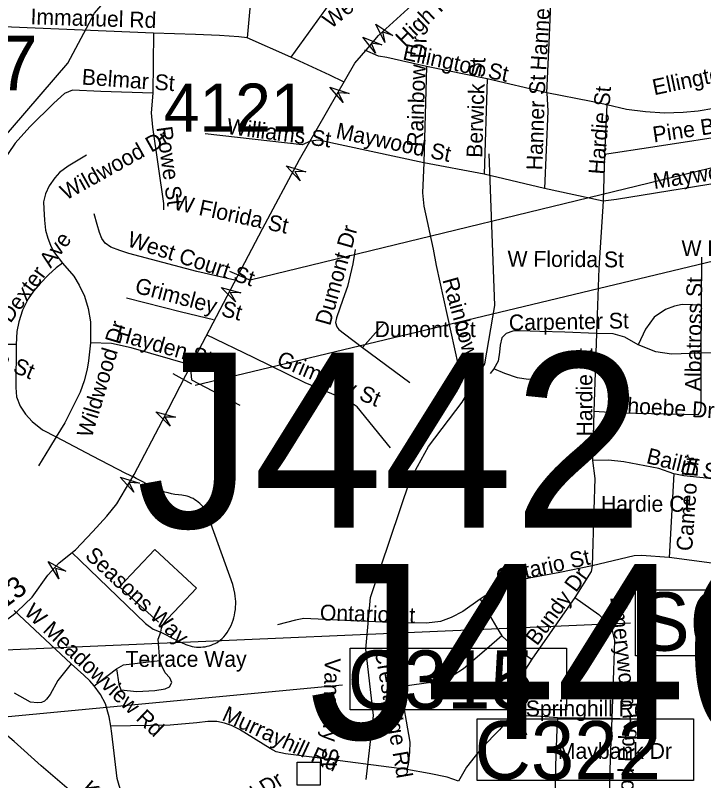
# Model space of a CAD drawing. Extents: x 1662474 to 1856135, y 779280 to 917889.
# Drawn here: x 1752270 to 1756402, y 835792 to 840382 of the extents above; entities that cross this region are included whole.
import ezdxf

# ---------------------------------------------------------------- set-up
doc = ezdxf.new("R2010")
doc.units = 0
for name, color, linetype in [('Cogo Default Point CELL', 7, 'Continuous'), ('Exist Hydrographic Misc Water Feature', 7, 'Continuous'), ('Exist Road Non-System Structure Non-Sys Other Attributed CELL', 7, 'Continuous'), ('Exist Road Non-System Structure Non-Sys Other Number Label', 7, 'Continuous'), ('Exist Road Non-System Type 51', 7, 'Continuous'), ('Exist Road Non-System Type 51 Label', 7, 'Continuous'), ('Exist Road Primary Interstate Ramp 1 Lane Attributed', 7, 'Continuous'), ('Exist Road Primary Interstate Structure Cantilever Sign Attributed CELL', 7, 'Continuous'), ('Exist Road Primary Interstate Structure Culvert Number Label', 7, 'Continuous'), ('Exist Road Primary Interstate Structure Ovrhead Sign Attributed CELL', 7, 'Continuous'), ('Exist Road Primary Interstate Structure Ovrhead Sign Number Label', 7, 'Continuous'), ('Exist Road Secondary Mileage Tenths English Label', 7, 'Continuous'), ('Exist Road Secondary Type 51 Label', 7, 'Continuous'), ('Exist Road Secondary Type 51 Undivided 4 Lane Attributed', 7, 'Continuous'), ('Scratch_Level_0', 7, 'Continuous'), ('Scratch_Level_6', 7, 'Continuous')]:
    doc.layers.add(name, color=color, linetype=linetype)

msp = doc.modelspace()

# ---------------------------------------------------------------- linework, layer by layer
at = {"layer": 'Exist Hydrographic Misc Water Feature'}
for points in [[(1751360.8, 836588.7), (1751491.7, 836920.7), (1751477.8, 837163.9), (1751452.8, 837187.5), (1751425.7, 837929.9), (1751831.7, 838676.5), (1751958.8, 839008.7), (1752079.8, 839508.5), (1752584.9, 840095.5), (1752745.8, 840394.2), (1752812.7, 840471.6), (1752988.8, 840576.4), (1753482.8, 840773.1), (1753765.8, 840780.4), (1753973.7, 840743.3)], [(1754375.8, 835798.5), (1754419.9, 836181.7), (1754372.9, 836579.7), (1754400.8, 836891), (1754639.9, 837595.2), (1754749.8, 837796.4), (1754952.8, 838061.4), (1755087.7, 838291.7), (1755148.8, 838641.6), (1755114.8, 839551.6)]]:
    msp.add_lwpolyline(points, dxfattribs=at)
at = {"layer": 'Exist Road Non-System Structure Non-Sys Other Attributed CELL'}
msp.add_lwpolyline([(1753961.4, 835902.9), (1754100.4, 835902.9), (1754100.4, 835763.9), (1753961.4, 835763.9)], close=True, dxfattribs=at)
at = {"layer": 'Exist Road Non-System Type 51'}
for p, q in [((1753727.2, 841017.9), (1753662.1, 840245.7)), ((1753099.5, 840274.5), (1753095.5, 839914.4)), ((1753922.9, 840131.5), (1753662.1, 840245.7)), ((1754737, 840074.5), (1754722, 839497.1)), ((1755102.4, 839999.7), (1754737, 840074.5)), ((1755102.4, 839999.7), (1755083.4, 839428.4)), ((1755459.5, 839917.2), (1755102.4, 839999.7)), ((1755820.6, 839844.9), (1755807, 839547.8)), ((1755807, 839547.8), (1755797.4, 839267.4)), ((1755083.4, 839428.4), (1754722, 839497.1)), ((1755445.6, 839343.2), (1755083.4, 839428.4)), ((1755797.4, 839267.4), (1755445.6, 839343.2)), ((1755797.4, 839267.4), (1755771.6, 838864.4)), ((1756389.1, 838931.8), (1756386.2, 838644.1)), ((1754796.6, 838880.9), (1754950.1, 838181.7)), ((1755771.6, 838864.4), (1755757.6, 838474)), ((1756386.2, 838644.1), (1756383.9, 838355.4)), ((1754479, 838530.4), (1754352.8, 838390.2)), ((1755757.6, 838474), (1755741.4, 838005.5)), ((1754352.8, 838390.2), (1754637.8, 838180.4)), ((1755142.8, 838261.7), (1755120.1, 838234.1)), ((1755741.4, 838005.5), (1755735.1, 837711.4)), ((1756221.5, 837631.8), (1756195.2, 837130.5)), ((1755741.4, 837415.5), (1755732.5, 837080.1)), ((1755883.9, 837411.6), (1755741.4, 837415.5)), ((1755627.5, 836890.4), (1755370, 836520.5)), ((1752605.2, 836492.9), (1752262.8, 836812.9)), ((1754560.1, 836739.2), (1754001.4, 836764.1)), ((1752743.6, 836360.4), (1752877.6, 836463)), ((1755850.1, 836164.1), (1755523.9, 836169.4)), ((1755997.6, 836158.1), (1755850.1, 836164.1)), ((1754618.9, 835859.1), (1754066.4, 835930.8))]:
    msp.add_line(p, q, dxfattribs=at)
for points in [[(1755459.5, 839917.2), (1755475.6, 840260.4), (1755485.2, 840504.7), (1755149.9, 840600.5), (1755036.1, 840685), (1754966.4, 840754.9)], [(1754406, 840653.5), (1754367.1, 840619.7), (1754221.5, 840530.9), (1754182.9, 840493.4), (1753922.9, 840131.5)], [(1753099.5, 840274.5), (1752246.8, 840310.5), (1752151.8, 840313.4)], [(1753662.1, 840245.7), (1753611.2, 840252.4), (1753495, 840260.6), (1753352.2, 840266.1), (1753099.5, 840274.5)], [(1754737, 840074.5), (1754498.9, 840128.9), (1754449.4, 840136.2), (1754368.2, 840173.2)], [(1754238.9, 839982.1), (1754156.9, 840023.6), (1753922.9, 840131.5)], [(1753095.5, 839914.4), (1752782.4, 839924.1), (1752613.6, 839932.5), (1752565.1, 839913.1), (1752501.1, 839854.9), (1752357, 839712.1), (1752269.1, 839615.8), (1752189.5, 839497.6), (1752152.5, 839419.4), (1752127.1, 839339.1), (1752111.9, 839270.9), (1752099, 839197.1)], [(1753095.5, 839914.4), (1753086.1, 839796.6), (1753092.9, 839711.2), (1753160.1, 839252.5), (1753158.8, 839215.5)], [(1755459.5, 839917.2), (1755466.4, 839807.4), (1755445.6, 839343.2)], [(1755820.6, 839844.9), (1755725.9, 839863.8), (1755459.5, 839917.2)], [(1756767.1, 839869.2), (1756462.1, 839822.6), (1756367.4, 839807.4), (1756277.9, 839799.2), (1756165.6, 839795), (1756051.4, 839802.1), (1755937.5, 839815.8), (1755820.6, 839844.9)], [(1754040.6, 839626.2), (1753991.4, 839604.2), (1753410.2, 839670.1)], [(1756782.1, 839701.9), (1756614.6, 839670.1), (1756096.8, 839590.5), (1755807, 839547.8)], [(1754722, 839497.1), (1754088.6, 839633.6), (1754040.6, 839626.2)], [(1752697.4, 839542.2), (1752586.9, 839477.9), (1752534.6, 839438), (1752507.1, 839407.9), (1752474, 839358.8), (1752451.4, 839311.5), (1752439.9, 839263.8), (1752440.9, 839221.8), (1752445.9, 839153.5)], [(1754722, 839497.1), (1754713.9, 839317.9), (1754721, 839236.8), (1754778.4, 838978.8), (1754796.6, 838880.9)], [(1756813.9, 839428.4), (1755877.4, 839277.2), (1755797.4, 839267.4)], [(1752445.9, 839153.5), (1752451.8, 839092.9), (1752464.4, 839045.7), (1752480.6, 839003.2), (1752498.4, 838964.6), (1752553.9, 838896.1)], [(1753586.4, 838793.2), (1753359.9, 838845.2), (1752951.6, 838953.9), (1752898.1, 838970.4), (1752843.4, 838990.9), (1752808.9, 839016), (1752789.2, 839042.8), (1752774.2, 839079.5), (1752760.6, 839127.9), (1752743.1, 839191.4)], [(1754310.5, 838977.2), (1754296.6, 838892.1), (1754263.5, 838756.2), (1754235.9, 838677.7), (1754196.9, 838566.4), (1754191.1, 838538.6), (1754198.9, 838512.9), (1754211.5, 838496.6), (1754246.4, 838471.7), (1754352.8, 838390.2)], [(1752553.9, 838896.1), (1752515, 838867.2), (1752468.2, 838825.8), (1752419.1, 838774.2), (1752379, 838727.2), (1752347.5, 838680.6), (1752312.6, 838612.6), (1752290.4, 838544.1), (1752279, 838485.4), (1752274, 838406.6)], [(1752553.9, 838896.1), (1752620.8, 838816.5), (1752653.6, 838763), (1752685.4, 838696.9), (1752707.4, 838622.9), (1752721, 838543), (1752721, 838418.1)], [(1753460.1, 838555.4), (1753266.4, 838600.8), (1752936.8, 838684.5)], [(1752274, 838406.6), (1752225.2, 838406.6), (1752160.1, 838422.9), (1752110.2, 838450.2), (1752005.2, 838551.7), (1751931.5, 838629.2)], [(1756386.2, 838644.1), (1756272.6, 838647.8), (1756226.4, 838637.8), (1756171.4, 838616.5), (1756105.1, 838570.4), (1756051.4, 838499.2), (1756008.9, 838405.5)], [(1754522.2, 837787.7), (1754321.5, 838034.1), (1754261.4, 838074), (1754010.2, 838177.9), (1753700.2, 838329.2), (1753417.4, 838464.9)], [(1755757.6, 838474), (1755569, 838481.6), (1755417.5, 838484.5), (1755301.2, 838489.2), (1755255.1, 838487.9), (1755216.2, 838473), (1755190, 838446.8), (1755179.2, 838402.9), (1755175.2, 838360.9), (1755168.5, 838307.6), (1755142.8, 838261.7)], [(1756008.9, 838405.5), (1755928.9, 838451.7), (1755857.4, 838471.7), (1755757.6, 838474)], [(1752274, 838406.6), (1752272.8, 838150.4), (1752276.4, 838092.9), (1752299, 838037.5), (1752330.1, 837990.4), (1752371.6, 837945.4), (1752432.9, 837896.6), (1752515.2, 837853)], [(1752721, 838418.1), (1752709.4, 838310.2), (1752700.2, 838258.9), (1752682.1, 838188.8), (1752659.4, 838122.1), (1752566.4, 837937.9), (1752515.2, 837853)], [(1753320.1, 838285.4), (1753084, 838352.8), (1752965.1, 838388.2), (1752846.5, 838412.9), (1752721, 838418.1)], [(1756383.9, 838355.4), (1756207.6, 838350.4), (1756113.9, 838364), (1756008.9, 838405.5)], [(1756383.9, 838355.4), (1756383.9, 838041.8), (1756382.6, 838010.5), (1756366.4, 837985.4), (1755905.1, 837996.6), (1755741.4, 838005.5)], [(1756916.1, 838364), (1756791.2, 838358), (1756383.9, 838355.4)], [(1753320.1, 838285.4), (1753326.5, 838196.4), (1753617.6, 838043.1)], [(1755416.8, 838206.6), (1755347.8, 838197.7), (1755283.9, 838207.6), (1755207.6, 838232.9), (1755142.8, 838261.7)], [(1752515.2, 837853), (1752475.1, 837787.9), (1752408.9, 837678.8)], [(1752515.2, 837853), (1752730.1, 837739.1), (1752930.4, 837634.9), (1752978.2, 837613.4)], [(1756221.5, 837631.8), (1756132.5, 837663), (1755921.5, 837702.9), (1755830.1, 837712.9), (1755735.1, 837711.4)], [(1755735.1, 837711.4), (1755749, 837602.9), (1755741.4, 837415.5)], [(1753142.8, 836681.7), (1753230.1, 836637.9), (1753293.9, 836608.2), (1753306, 836603.4), (1753318.4, 836599.8), (1753331, 836596.4), (1753343.9, 836594.2), (1753356.6, 836592.9), (1753369.6, 836592.2), (1753382.6, 836592.4), (1753395.5, 836593.5), (1753408.4, 836595.1), (1753421, 836597.4), (1753433.6, 836600.6), (1753445.9, 836605), (1753457.8, 836609.5), (1753469.6, 836615.2), (1753480.9, 836621.2), (1753491.9, 836628.7), (1753502.1, 836636.2), (1753512.1, 836644.4), (1753521.5, 836653.6), (1753531.5, 836666.4), (1753541.1, 836679.9), (1753549.4, 836693.8), (1753557.1, 836708.2), (1753564.6, 836722.9), (1753570.9, 836738.4), (1753576.4, 836753.6), (1753581.1, 836769.1), (1753585, 836785.1), (1753588.1, 836801.1), (1753590.5, 836817.4), (1753591.9, 836833.9), (1753592.6, 836849.9), (1753592.4, 836866.4), (1753591.4, 836882.7), (1753589.5, 836899), (1753586.9, 836915.5), (1753575.9, 836968), (1753443, 837334.4), (1753440.4, 837347), (1753437.2, 837359.1), (1753433.4, 837370.9), (1753428.6, 837382.4), (1753423.1, 837394), (1753410.5, 837415.5), (1753403.1, 837425.8), (1753395.2, 837435.8), (1753386.6, 837444.9), (1753377.6, 837453.9), (1753368, 837461.9), (1753358, 837469.6), (1753347.5, 837476.7), (1753336.5, 837482.9), (1753325.1, 837488.5), (1753313.6, 837493.8), (1753302.1, 837497.7), (1753269, 837503.2), (1753248.6, 837505.5), (1753228.1, 837508.4), (1753207.9, 837512.6), (1753187.6, 837517.4), (1753167.8, 837522.6), (1753136.5, 837534.2), (1753092.6, 837554.1), (1752995.5, 837604.8), (1752978.2, 837613.4)], [(1756570, 837590.4), (1756282.6, 837619.2), (1756221.5, 837631.8)], [(1752608.9, 837160.2), (1752659.1, 837112.9), (1753051.4, 836734.2), (1753096.4, 836700.9), (1753142.8, 836681.7)], [(1753142.8, 836681.7), (1753147.5, 836705.9), (1753151.6, 836716.4), (1753156.9, 836728.1), (1753181.6, 836759.6), (1753260.1, 836841.8), (1753358, 836945.4), (1753107.4, 837177.2), (1752894.8, 836953.4), (1753128.4, 836742.6)], [(1756195.2, 837130.5), (1756027.5, 837142.9), (1755985.2, 837140.4), (1755732.5, 837080.1)], [(1756517.5, 837076.7), (1756450.1, 837096.4), (1756195.2, 837130.5)], [(1755732.5, 837080.1), (1755538.9, 837039.2), (1755353.8, 837005.5), (1755274, 836987.9), (1755201.2, 836964.1), (1755132.5, 836928.9), (1755060.1, 836879.2)], [(1755732.5, 837080.1), (1755726.4, 837045.2), (1755627.5, 836890.4)], [(1755060.1, 836879.2), (1754956.4, 836805.5), (1754885, 836770.7), (1754822.5, 836746.8), (1754737.8, 836736.8), (1754560.1, 836739.2)], [(1755060.1, 836879.2), (1755157.6, 836711.6), (1755190.2, 836660.2)], [(1755627.5, 836890.4), (1755771.4, 836787.9), (1755817.5, 836740.4), (1755851.4, 836691.4), (1755866.6, 836632.9), (1755861.1, 836453.1), (1755850.1, 836164.1)], [(1754001.4, 836764.1), (1753951.4, 836753.9), (1753843.9, 836726.9)], [(1754560.1, 836739.2), (1754551.1, 836638.4), (1754555.1, 836535.5), (1754562.6, 836458), (1754579, 836354.1)], [(1753137.9, 836512.9), (1753126.5, 836639.4), (1753142.8, 836681.7)], [(1755190.2, 836660.2), (1755070, 836555.4), (1754960.1, 836463), (1754897.6, 836421.6), (1754792.6, 836385.4), (1754579, 836354.1)], [(1755190.2, 836660.2), (1755272.6, 836584.2), (1755370, 836520.5)], [(1752605.2, 836492.9), (1752525.1, 836392.7), (1752479, 836307.9), (1752457.8, 836280.6), (1752445.1, 836268), (1752427.6, 836260.4), (1752403.9, 836258.1), (1752361.4, 836263), (1752264.1, 836316.9)], [(1752743.6, 836360.4), (1752717.6, 836390.6), (1752681.4, 836424.2), (1752605.2, 836492.9)], [(1752877.6, 836463), (1752918.9, 836485.4), (1753137.9, 836512.9)], [(1752877.6, 836463), (1752891.4, 836371.4), (1752902.6, 836336.8), (1752998.9, 836326.9), (1753106.6, 836331.9), (1753169, 836343.1), (1753195.2, 836355.4), (1753210, 836380.6), (1753197.6, 836407.9), (1753169, 836439.2), (1753150.1, 836480.4), (1753137.9, 836512.9)], [(1755370, 836520.5), (1755307.6, 836422.9), (1755276.4, 836347.6), (1755253, 836265.2), (1755235.1, 836184.6)], [(1752843.9, 836119.2), (1752833.9, 836175.4), (1752811.6, 836251.8), (1752781.4, 836307.9), (1752743.6, 836360.4)], [(1754579, 836354.1), (1754636.8, 836023.2), (1754635.1, 835962.2), (1754626.8, 835889.2), (1754618.9, 835859.1)], [(1755235.1, 836184.6), (1755216.5, 836144.2), (1755176.4, 836095.9), (1755072.6, 835990.4), (1755028.9, 835937.9), (1754978.6, 835871.7), (1754928.9, 835789.6)], [(1755523.9, 836169.4), (1755423.9, 836176.7), (1755300.2, 836180.4), (1755235.1, 836184.6)], [(1754066.4, 835930.8), (1753891.4, 835951.8), (1753836.1, 835965.4), (1753798.9, 835985.4), (1753615.2, 836097.9), (1753567.6, 836121.9), (1753525.1, 836136.8), (1753480.1, 836145.8), (1753425.1, 836146.8), (1753359.1, 836138.9), (1753199.1, 836125.5), (1752843.9, 836119.2)], [(1755523.9, 836169.4), (1755520.1, 836100.6), (1755512, 835883.5), (1755507.9, 835689.2)], [(1755850.1, 836164.1), (1755841.1, 835928.2), (1755835.1, 835674.6)], [(1753235.1, 835421.9), (1753126.5, 835474.4), (1753070.1, 835509), (1753027.6, 835548.1), (1752988.8, 835594.2), (1752947.8, 835645.4), (1752911.6, 835709.2), (1752894, 835763.4), (1752881.1, 835805.6), (1752849.1, 836074.6), (1752843.9, 836119.2)], [(1754928.9, 835789.6), (1754861.4, 835812.9), (1754752.8, 835835.2), (1754618.9, 835859.1)]]:
    msp.add_lwpolyline(points, dxfattribs=at)
at = {"layer": 'Exist Road Primary Interstate Ramp 1 Lane Attributed'}
msp.add_lwpolyline([(1752841.3, 835537.1), (1752578.8, 835748.7), (1752425.9, 835880.2), (1752262.2, 836026.7), (1752145.8, 836123.7), (1751949.8, 836259.5), (1751855.1, 836317.7), (1751816.3, 836345.7), (1751753.8, 836386.6)], dxfattribs=at)
at = {"layer": 'Exist Road Primary Interstate Structure Cantilever Sign Attributed CELL'}
msp.add_lwpolyline([(1754430.8, 840154.4), (1754356.5, 840251.1), (1754469.2, 840204.5), (1754404.9, 840214)], close=True, dxfattribs=at)
at = {"layer": 'Exist Road Primary Interstate Structure Culvert Number Label'}
msp.add_line((1752184.4, 836172.5), (1754234.4, 836366.6), dxfattribs=at)
for points in [[(1754279.9, 836585.4), (1755577.7, 836585.4), (1755577.7, 836216.8), (1754279.9, 836216.8)], [(1755042.4, 836161.8), (1756340.2, 836161.8), (1756340.2, 835793.2), (1755042.4, 835793.2)]]:
    msp.add_lwpolyline(points, close=True, dxfattribs=at)
at = {"layer": 'Exist Road Primary Interstate Structure Ovrhead Sign Attributed CELL'}
for points in [[(1754488.2, 840218.4), (1754434.3, 840327.7), (1754535.7, 840260), (1754474.5, 840281.9)], [(1754238.4, 839859.7), (1754156.6, 839950.1), (1754272.7, 839912.7), (1754207.8, 839917)], [(1753978.8, 839388.9), (1753896.3, 839478.6), (1754012.6, 839442.2), (1753947.8, 839445.9)], [(1753592.3, 838663), (1753505.7, 838748.9), (1753623.6, 838717.8), (1753558.6, 838718.6)], [(1753200, 837916.9), (1753113.4, 838002.7), (1753231.3, 837971.7), (1753166.3, 837972.5)], [(1752981.9, 837522.6), (1752898.5, 837611.5), (1753015.2, 837576.2), (1752950.3, 837579.4)], [(1752530.5, 837001.4), (1752466.4, 837105.1), (1752573.8, 837047.4), (1752510.8, 837063.3)]]:
    msp.add_lwpolyline(points, close=True, dxfattribs=at)
at = {"layer": 'Exist Road Secondary Type 51 Undivided 4 Lane Attributed'}
msp.add_lwpolyline([(1751824.8, 836461.7), (1751918.6, 836537.9), (1751934.2, 836549.3), (1752011.4, 836607.5), (1752159.3, 836713.6), (1752257.7, 836786.5), (1752280.5, 836806.9), (1752371.6, 836892.1), (1752464.5, 837024.2), (1752533.9, 837098.9), (1752631.7, 837176.9), (1752736, 837286.2), (1752820.1, 837378.5), (1752879.8, 837451.7), (1752983, 837628), (1753153.9, 837950.9), (1753330.3, 838292.9), (1753754.1, 839101.4), (1753975.5, 839516.9), (1754307.7, 840094.4), (1754387.8, 840187.4), (1754449.9, 840261), (1754736.2, 840523.3), (1754968, 840754.9)], dxfattribs=at)
at = {"layer": 'Scratch_Level_0'}
for p, q in [((1753555, 838848.2), (1753670.7, 838797.1)), ((1753216.2, 838233), (1753327.2, 838172.2))]:
    msp.add_line(p, q, dxfattribs=at)
at = {"layer": 'Scratch_Level_6'}
for p, q in [((1753678.6, 838794.3), (1757309.2, 839676.2)), ((1753349.1, 838163.3), (1757154.9, 839075.8)), ((1752110.8, 836572.4), (1755963.1, 836737.5))]:
    msp.add_line(p, q, dxfattribs=at)
msp.add_lwpolyline([(1755992.8, 836935.3), (1757295.4, 836935.3), (1757295.4, 836540.3), (1755992.8, 836540.3)], close=True, dxfattribs=at)

# ---------------------------------------------------------------- texts
at = {"layer": 'Cogo Default Point CELL'}
msp.add_text('4121', height=288, dxfattribs=at).set_placement((1753160.8, 839684.2))
at = {"layer": 'Exist Road Non-System Structure Non-Sys Other Number Label'}
for s, p in [('J442', (1752994.6, 837308.5)), ('J440', (1754030.9, 836041.7))]:
    msp.add_text(s, height=1049.86, dxfattribs=at).set_placement(p)
at = {"layer": 'Exist Road Non-System Type 51 Label'}
for s, rotation, p in [('Westbrook St', 39.5707, (1754164.7, 840297.3)), ('Hanner St', 86.4974, (1755456, 840048.4)), ('Immanuel Rd', 358.2793, (1752360.1, 840327.4)), ('Rainbow Dr', 87.9188, (1754714.9, 839591.5)), ('Ellington St', 347.7678, (1754590.2, 840117.9)), ('Berwick St', 88.1708, (1755072.3, 839526)), ('Ellington St', 11.7889, (1756104.5, 839902)), ('Belmar St', 355.8919, (1752666.5, 839966.8)), ('Hanner St', 87.9382, (1755432.2, 839451.2)), ('Hardie St', 85.5055, (1755804.4, 839424.5)), ('Pine Bluff St', 8.4969, (1756102.6, 839618.5)), ('Williams St', 352.446, (1753535.4, 839671)), ('Rowe St', 277.8703, (1753116.7, 839709.5)), ('Maywood St', 348.052, (1754189, 839646.3)), ('Wildwood Dr', 29.2633, (1752574.1, 839270)), ('Maywood St', 8.3566, (1756104.4, 839340)), ('W Florida St', 347.8983, (1753213.9, 839217.8)), ('Dumont Dr', 74.2553, (1754159.1, 838515.4)), ('Dexter Ave', 53.7343, (1752240.3, 838531)), ('West Court St', 341.9795, (1752935.5, 838999.3)), ('W Florida St', 359.6109, (1755223.9, 838874.4)), ('Grimsley St', 345.0601, (1752981.8, 838719.2)), ('Rainbow Dr', 285.487, (1754832.6, 838795.6)), ('Albatross St', 89.2632, (1756384.7, 838127.2)), ('Carpenter St', 1.0287, (1755232.9, 838491.3)), ('Wildwood Dr', 73.2173, (1752727.8, 837842.4)), ('Hayden St', 344.3438, (1752865.9, 838433.8)), ('Hayden St', 337.4834, (1751812.3, 838424.3)), ('Hardie St', 90, (1755733.1, 837856)), ('Grimsley St', 337.3547, (1753831.7, 838285.2)), ('Phoebe Dr', 356.7566, (1755856.8, 837999.3)), ('Bailiff St', 346.036, (1756052.1, 837696.8)), ('Cameo Dr', 85.8641, (1756331.8, 837166.3)), ('Seasons Way', 317.0383, (1752682.2, 837133.4)), ('Ontario St', 12.5767, (1755167.6, 836965.3)), ('Bundy Dr', 53.786, (1755401, 836596.3)), ('W Meadowview Rd', 316.5646, (1752316.9, 836795.1)), ('Emerywood Rd', 275.9738, (1755840.1, 836892.5)), ('Ontario St', 358.1958, (1754096.8, 836753.4)), ('Crestridge Rd', 279.9205, (1754426.1, 836572.6)), ('Vanstory St', 268.4349, (1754128, 836527.7)), ('Murrayhill Rd', 335.2788, (1753503.9, 836157)), ('Emerywood Rd', 88.7417, (1755968.2, 835197.2)), ('Emerald Dr', 32.2556, (1753343.9, 835429.3)), ('Koury Blvd', 319.2354, (1752659.5, 835730.7))]:
    msp.add_text(s, height=95, rotation=rotation, dxfattribs=at).set_placement(p)
for s, p in [('W Florida St', (1756268.5, 838937.3)), ('Dumont Ct', (1754426.2, 838452)), ('Hardie Ct', (1755784.9, 837404.3)), ('Terrace Way', (1752931.2, 836474.2)), ('Springhill Rd', (1755333.5, 836177.4)), ('Maybank Dr', (1755526.3, 835922.6))]:
    msp.add_text(s, height=95, dxfattribs=at).set_placement(p)
at = {"layer": 'Exist Road Primary Interstate Structure Culvert Number Label'}
for s, p in [('C315', (1754263.8, 836222.9)), ('C322', (1755026.3, 835799.3))]:
    msp.add_text(s, height=350, dxfattribs=at).set_placement(p)
at = {"layer": 'Exist Road Primary Interstate Structure Ovrhead Sign Number Label'}
msp.add_text('S667', height=328.08, dxfattribs=at).set_placement((1751379.5, 839931.5))
at = {"layer": 'Exist Road Secondary Mileage Tenths English Label'}
msp.add_text('1.13', height=125, rotation=36.5129, dxfattribs=at).set_placement((1752088.1, 836735.4))
at = {"layer": 'Exist Road Secondary Type 51 Label'}
msp.add_text('High Point Rd', height=95, rotation=44.1171, dxfattribs=at).set_placement((1754607.4, 840188.2))
at = {"layer": 'Scratch_Level_6'}
msp.add_text('S662', height=350, dxfattribs=at).set_placement((1756005.3, 836570.9))

doc.saveas('drawing.dxf')
